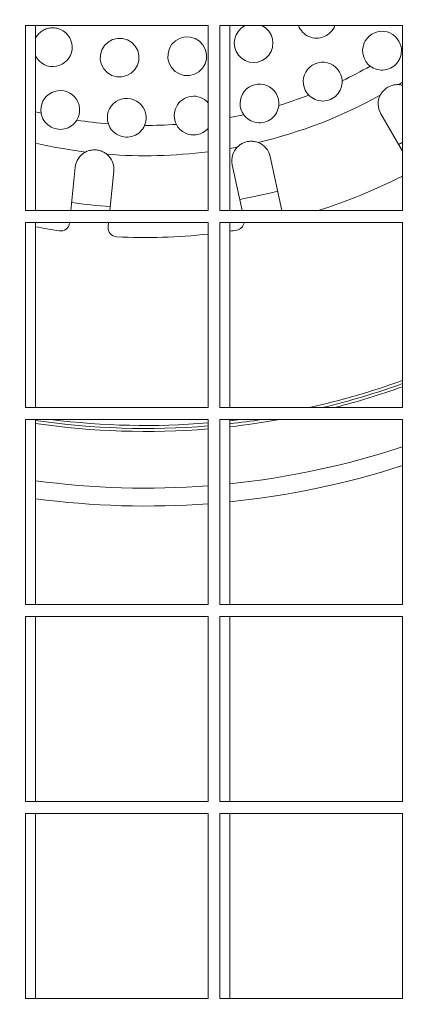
# Model space of a CAD drawing. Header units: metres. Extents: x 1306 to 1412, y -79 to 41.
# Tile 346 of 656: x 1360.8131 to 1360.8787, y -17.185 to -17.02. Entities that reach past the tile are written whole.
import ezdxf

# ---------------------------------------------------------------- set-up
doc = ezdxf.new("R2010")
doc.units = ezdxf.units.M
doc.header["$PDMODE"] = 65
doc.linetypes.add('AUSGEZOGEN', pattern=[0])
for name, color, linetype, lineweight in [('XR$3$Maßlinie 1_50', 7, 'AUSGEZOGEN', 25), ('XR$4$Möblierung', 4, 'AUSGEZOGEN', 13), ('XR$4$Text 1_100', 3, 'AUSGEZOGEN', 18)]:
    doc.layers.add(name, color=color, linetype=linetype, lineweight=lineweight)
doc.styles.add('ARIAL', font='arial.ttf')
doc.dimstyles.new('DIMSTYLE_11', dxfattribs={"dimtxt": 0.15, "dimasz": 0.03000000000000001, "dimexe": 0, "dimexo": 0, "dimgap": 0.075, "dimtad": 2, "dimrnd": 0.005, "dimzin": 4, "dimdsep": 46, "dimtxsty": 'ARIAL', "dimblk1": 'ALL_ML_STRICH', "dimblk2": 'ALL_ML_STRICH', "dimsah": 1, "dimcen": 0, "dimclrd": 3, "dimclre": 3, "dimclrt": 3, "dimadec": 0, "dimazin": 0, "dimtfac": 1, "dimtdec": 0, "dimtix": 1, "dimtmove": 2, "dimatfit": 3, "dimfxl": 0, "dimtzin": 0, "dimlwd": 0, "dimlwe": 25, "dimarcsym": 0})
doc.dimstyles.new('DIMSTYLE_12', dxfattribs={"dimtxt": 0.15, "dimasz": 0.03000000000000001, "dimexe": 0, "dimexo": 0, "dimgap": 0.075, "dimtad": 2, "dimdec": 3, "dimrnd": 0.005, "dimzin": 4, "dimdsep": 46, "dimtxsty": 'ARIAL', "dimblk1": 'ALL_ML_STRICH', "dimblk2": 'ALL_ML_STRICH', "dimsah": 1, "dimcen": 0, "dimclrd": 3, "dimclre": 3, "dimclrt": 3, "dimadec": 0, "dimazin": 0, "dimtfac": 1, "dimtdec": 0, "dimtix": 1, "dimtmove": 2, "dimatfit": 3, "dimfxl": 0, "dimtzin": 0, "dimlwd": 0, "dimlwe": 25, "dimarcsym": 0})
doc.dimstyles.new('DIMSTYLE_24', dxfattribs={"dimtxt": 0.225, "dimasz": 0.15, "dimexe": 0, "dimexo": 0, "dimgap": 0.1125, "dimtad": 2, "dimrnd": 0.005, "dimzin": 4, "dimdsep": 46, "dimtxsty": 'ARIAL', "dimblk1": 'ALL_ML_STRICH', "dimblk2": 'ALL_ML_STRICH', "dimsah": 1, "dimcen": 0, "dimclrd": 3, "dimclre": 3, "dimclrt": 3, "dimadec": 0, "dimazin": 0, "dimtfac": 1, "dimtdec": 0, "dimtix": 1, "dimtmove": 2, "dimatfit": 3, "dimfxl": 0, "dimtzin": 0, "dimlwd": 0, "dimlwe": 25, "dimarcsym": 0})
doc.dimstyles.new('DIMSTYLE_6', dxfattribs={"dimtxt": 0.15, "dimasz": 0.15, "dimexe": 0, "dimexo": 0, "dimgap": 0.075, "dimtad": 2, "dimrnd": 0.005, "dimzin": 4, "dimdsep": 46, "dimtxsty": 'ARIAL', "dimblk1": 'ALL_ML_STRICH', "dimblk2": 'ALL_ML_STRICH', "dimsah": 1, "dimcen": 0, "dimclrd": 3, "dimclre": 3, "dimclrt": 3, "dimadec": 0, "dimazin": 0, "dimtfac": 1, "dimtdec": 0, "dimtix": 1, "dimtmove": 2, "dimatfit": 3, "dimfxl": 0, "dimtzin": 0, "dimlwd": 0, "dimlwe": 25, "dimarcsym": 0})

# ---------------------------------------------------------------- blocks, each defined once
blk = doc.blocks.new('ALL_ML_STRICH')
at = {"color": 0, "linetype": 'ByBlock', "lineweight": -2}
for p, q in [((0, -0.5), (0, 0.5)), ((-0.3, -0.3), (0.3, 0.3)), ((-1, 0), (0.5, 0))]:
    blk.add_line(p, q, dxfattribs=at)
blk = doc.blocks.new('*D765')
at = {"layer": 'DEFPOINTS', "color": 3, "linetype": 'AUSGEZOGEN', "lineweight": 25, "transparency": 33554687}
for p in [(1342.770147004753, -10.15909497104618), (1342.770147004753, -20.11080697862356), (1361.060147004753, -20.30015715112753)]:
    blk.add_point(p, dxfattribs=at)
at = {"layer": 'XR$3$Maßlinie 1_50', "color": 3, "linetype": 'AUSGEZOGEN', "lineweight": -2, "transparency": 33554687}
for p, q in [((1342.770147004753, -10.20909497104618), (1342.770147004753, -10.15909497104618)), ((1342.770147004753, -10.15909497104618), (1361.060147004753, -10.15909497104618)), ((1361.060147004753, -10.20909497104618), (1361.060147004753, -10.15909497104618))]:
    blk.add_line(p, q, dxfattribs=at)
at = {"layer": 'XR$3$Maßlinie 1_50', "color": 3, "linetype": 'AUSGEZOGEN', "lineweight": 25, "transparency": 33554687, "xscale": 0.03000000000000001, "yscale": 0.03000000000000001, "zscale": 0.03000000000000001, "rotation": 180}
blk.add_blockref('ALL_ML_STRICH', (1342.770147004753, -10.15909497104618), dxfattribs=at)
at = {"layer": 'XR$3$Maßlinie 1_50', "color": 3, "linetype": 'AUSGEZOGEN', "lineweight": 25, "transparency": 33554687, "xscale": 0.03000000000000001, "yscale": 0.03000000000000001, "zscale": 0.03000000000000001}
blk.add_blockref('ALL_ML_STRICH', (1361.060147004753, -10.15909497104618), dxfattribs=at)
at = {"layer": 'XR$3$Maßlinie 1_50', "color": 3, "linetype": 'AUSGEZOGEN', "lineweight": 25, "transparency": 33554687, "insert": (1351.919076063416, -10.03153699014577), "char_height": 0.15, "width": 0.6, "attachment_point": 5, "style": 'ARIAL'}
blk.add_mtext('\\W0.80;\\A1;{\\A1;{18.29\\H0.099000;\\S^ ;}}', dxfattribs=at)
blk = doc.blocks.new('*D782')
at = {"layer": 'DEFPOINTS', "color": 3, "linetype": 'AUSGEZOGEN', "lineweight": 25, "transparency": 33554687}
for p in [(1343.120147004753, -10.95909497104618), (1343.120147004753, -20.11122102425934), (1361.060147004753, -20.50340109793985)]:
    blk.add_point(p, dxfattribs=at)
at = {"layer": 'XR$3$Maßlinie 1_50', "color": 3, "linetype": 'AUSGEZOGEN', "lineweight": -2, "transparency": 33554687}
for p, q in [((1343.120147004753, -11.00909497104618), (1343.120147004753, -10.95909497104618)), ((1343.120147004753, -10.95909497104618), (1361.060147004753, -10.95909497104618)), ((1361.060147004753, -11.00909497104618), (1361.060147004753, -10.95909497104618))]:
    blk.add_line(p, q, dxfattribs=at)
at = {"layer": 'XR$3$Maßlinie 1_50', "color": 3, "linetype": 'AUSGEZOGEN', "lineweight": 25, "transparency": 33554687, "xscale": 0.03000000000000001, "yscale": 0.03000000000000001, "zscale": 0.03000000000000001, "rotation": 180}
blk.add_blockref('ALL_ML_STRICH', (1343.120147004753, -10.95909497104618), dxfattribs=at)
at = {"layer": 'XR$3$Maßlinie 1_50', "color": 3, "linetype": 'AUSGEZOGEN', "lineweight": 25, "transparency": 33554687, "xscale": 0.03000000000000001, "yscale": 0.03000000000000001, "zscale": 0.03000000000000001}
blk.add_blockref('ALL_ML_STRICH', (1361.060147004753, -10.95909497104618), dxfattribs=at)
at = {"layer": 'XR$3$Maßlinie 1_50', "color": 3, "linetype": 'AUSGEZOGEN', "lineweight": 25, "transparency": 33554687, "insert": (1352.094444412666, -10.83153699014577), "char_height": 0.15, "width": 0.6, "attachment_point": 5, "style": 'ARIAL'}
blk.add_mtext('\\W0.80;\\A1;{\\A1;{17.94\\H0.099000;\\S^ ;}}', dxfattribs=at)
blk = doc.blocks.new('*D899')
at = {"layer": 'DEFPOINTS', "color": 3, "linetype": 'AUSGEZOGEN', "lineweight": 25, "transparency": 33554687}
for p in [(1342.770147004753, -8.559094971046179), (1361.240147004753, -14.91824644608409), (1342.770147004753, -18.60157549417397)]:
    blk.add_point(p, dxfattribs=at)
at = {"layer": 'XR$3$Maßlinie 1_50', "color": 3, "linetype": 'AUSGEZOGEN', "lineweight": -2, "transparency": 33554687}
for p, q in [((1342.770147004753, -9.15909497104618), (1342.770147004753, -8.559094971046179)), ((1342.770147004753, -8.559094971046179), (1361.240147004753, -8.559094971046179)), ((1361.240147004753, -9.15909497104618), (1361.240147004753, -8.559094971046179))]:
    blk.add_line(p, q, dxfattribs=at)
at = {"layer": 'XR$3$Maßlinie 1_50', "color": 3, "linetype": 'AUSGEZOGEN', "lineweight": 25, "transparency": 33554687, "xscale": 0.15, "yscale": 0.15, "zscale": 0.15, "rotation": 180}
blk.add_blockref('ALL_ML_STRICH', (1342.770147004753, -8.559094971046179), dxfattribs=at)
at = {"layer": 'XR$3$Maßlinie 1_50', "color": 3, "linetype": 'AUSGEZOGEN', "lineweight": 25, "transparency": 33554687, "xscale": 0.15, "yscale": 0.15, "zscale": 0.15}
blk.add_blockref('ALL_ML_STRICH', (1361.240147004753, -8.559094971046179), dxfattribs=at)
at = {"layer": 'XR$3$Maßlinie 1_50', "color": 3, "linetype": 'AUSGEZOGEN', "lineweight": 25, "transparency": 33554687, "insert": (1352.011101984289, -8.392604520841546), "char_height": 0.225, "width": 0.8999999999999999, "attachment_point": 5, "style": 'ARIAL'}
blk.add_mtext('\\W0.80;\\A1;{\\fArial|i0|b1;\\A1;{18.47\\H0.148500;\\S^ ;}}', dxfattribs=at)
blk = doc.blocks.new('*D929')
at = {"layer": 'DEFPOINTS', "color": 3, "linetype": 'AUSGEZOGEN', "lineweight": 25, "transparency": 33554687}
for p in [(1362.146242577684, -15.15824644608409), (1340.424074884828, -17.54324644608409), (1364.271242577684, -17.54324644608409)]:
    blk.add_point(p, dxfattribs=at)
at = {"layer": 'XR$3$Maßlinie 1_50', "color": 3, "linetype": 'AUSGEZOGEN', "lineweight": -2, "transparency": 33554687}
for p, q in [((1340.474074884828, -15.15824644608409), (1340.424074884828, -15.15824644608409)), ((1340.424074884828, -17.54324644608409), (1340.424074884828, -15.15824644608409)), ((1340.474074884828, -17.54324644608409), (1340.424074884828, -17.54324644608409))]:
    blk.add_line(p, q, dxfattribs=at)
at = {"layer": 'XR$3$Maßlinie 1_50', "color": 3, "linetype": 'AUSGEZOGEN', "lineweight": 25, "transparency": 33554687, "xscale": 0.03000000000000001, "yscale": 0.03000000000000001, "zscale": 0.03000000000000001}
for p, rotation in [((1340.424074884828, -15.15824644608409), 90), ((1340.424074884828, -17.54324644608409), 270)]:
    blk.add_blockref('ALL_ML_STRICH', p, dxfattribs=dict(at, rotation=rotation))
at = {"layer": 'XR$3$Maßlinie 1_50', "color": 3, "linetype": 'AUSGEZOGEN', "lineweight": 25, "transparency": 33554687, "insert": (1340.29641458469, -16.32984057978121), "char_height": 0.15, "width": 0.6, "attachment_point": 5, "rotation": 90, "style": 'ARIAL'}
blk.add_mtext('\\W0.80;\\A1;{\\A1;{2.38\\H0.099000;\\S5^ ;}}', dxfattribs=at)
blk = doc.blocks.new('*D938')
at = {"layer": 'DEFPOINTS', "color": 3, "linetype": 'AUSGEZOGEN', "lineweight": 25, "transparency": 33554687}
for p in [(1364.96914176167, -15.15824644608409), (1338.824074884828, -20.29324644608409), (1364.656959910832, -20.29324644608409)]:
    blk.add_point(p, dxfattribs=at)
at = {"layer": 'XR$3$Maßlinie 1_50', "color": 3, "linetype": 'AUSGEZOGEN', "lineweight": -2, "transparency": 33554687}
for p, q in [((1338.874074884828, -15.15824644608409), (1338.824074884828, -15.15824644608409)), ((1338.824074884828, -20.29324644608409), (1338.824074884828, -15.15824644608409)), ((1338.874074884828, -20.29324644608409), (1338.824074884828, -20.29324644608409))]:
    blk.add_line(p, q, dxfattribs=at)
at = {"layer": 'XR$3$Maßlinie 1_50', "color": 3, "linetype": 'AUSGEZOGEN', "lineweight": 25, "transparency": 33554687, "xscale": 0.03000000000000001, "yscale": 0.03000000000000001, "zscale": 0.03000000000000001}
for p, rotation in [((1338.824074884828, -15.15824644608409), 90), ((1338.824074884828, -20.29324644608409), 270)]:
    blk.add_blockref('ALL_ML_STRICH', p, dxfattribs=dict(at, rotation=rotation))
at = {"layer": 'XR$3$Maßlinie 1_50', "color": 3, "linetype": 'AUSGEZOGEN', "lineweight": 25, "transparency": 33554687, "insert": (1338.696414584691, -17.70484057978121), "char_height": 0.15, "width": 0.6, "attachment_point": 5, "rotation": 90, "style": 'ARIAL'}
blk.add_mtext('\\W0.80;\\A1;{\\A1;{5.13\\H0.099000;\\S5^ ;}}', dxfattribs=at)
blk = doc.blocks.new('*D963')
at = {"layer": 'DEFPOINTS', "color": 3, "linetype": 'AUSGEZOGEN', "lineweight": 25, "transparency": 33554687}
for p in [(1360.315868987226, -16.2182464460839), (1360.170906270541, -17.81824644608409), (1361.000147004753, -17.81824644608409)]:
    blk.add_point(p, dxfattribs=at)
at = {"layer": 'XR$3$Maßlinie 1_50', "color": 3, "linetype": 'AUSGEZOGEN', "lineweight": -2, "transparency": 33554687}
for p, q in [((1360.220906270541, -16.2182464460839), (1360.170906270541, -16.2182464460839)), ((1360.170906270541, -17.81824644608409), (1360.170906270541, -16.2182464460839)), ((1360.220906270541, -17.81824644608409), (1360.170906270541, -17.81824644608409))]:
    blk.add_line(p, q, dxfattribs=at)
at = {"layer": 'XR$3$Maßlinie 1_50', "color": 3, "linetype": 'AUSGEZOGEN', "lineweight": 25, "transparency": 33554687, "xscale": 0.15, "yscale": 0.15, "zscale": 0.15}
for p, rotation in [((1360.170906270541, -16.2182464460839), 90), ((1360.170906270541, -17.81824644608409), 270)]:
    blk.add_blockref('ALL_ML_STRICH', p, dxfattribs=dict(at, rotation=rotation))
at = {"layer": 'XR$3$Maßlinie 1_50', "color": 3, "linetype": 'AUSGEZOGEN', "lineweight": 25, "transparency": 33554687, "insert": (1360.043348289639, -17.00937332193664), "char_height": 0.15, "width": 0.4799999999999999, "attachment_point": 5, "rotation": 90, "style": 'ARIAL'}
blk.add_mtext('\\W0.80;\\A1;{\\A1;{1.60\\H0.099000;\\S^ ;}}', dxfattribs=at)
blk = doc.blocks.new('*D1085')
at = {"layer": 'DEFPOINTS', "color": 3, "linetype": 'AUSGEZOGEN', "lineweight": 25, "transparency": 33554687}
for p in [(1366.101203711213, -15.15824644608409), (1339.624074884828, -17.54324644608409), (1365.92579072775, -17.54324644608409)]:
    blk.add_point(p, dxfattribs=at)
at = {"layer": 'XR$3$Maßlinie 1_50', "color": 3, "linetype": 'AUSGEZOGEN', "lineweight": -2, "transparency": 33554687}
for p, q in [((1339.674074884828, -15.15824644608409), (1339.624074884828, -15.15824644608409)), ((1339.624074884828, -17.54324644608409), (1339.624074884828, -15.15824644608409)), ((1339.674074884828, -17.54324644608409), (1339.624074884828, -17.54324644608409))]:
    blk.add_line(p, q, dxfattribs=at)
at = {"layer": 'XR$3$Maßlinie 1_50', "color": 3, "linetype": 'AUSGEZOGEN', "lineweight": 25, "transparency": 33554687, "xscale": 0.03000000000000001, "yscale": 0.03000000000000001, "zscale": 0.03000000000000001}
for p, rotation in [((1339.624074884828, -15.15824644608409), 90), ((1339.624074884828, -17.54324644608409), 270)]:
    blk.add_blockref('ALL_ML_STRICH', p, dxfattribs=dict(at, rotation=rotation))
at = {"layer": 'XR$3$Maßlinie 1_50', "color": 3, "linetype": 'AUSGEZOGEN', "lineweight": 25, "transparency": 33554687, "insert": (1339.49641458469, -16.3298405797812), "char_height": 0.15, "width": 0.6, "attachment_point": 5, "rotation": 90, "style": 'ARIAL'}
blk.add_mtext('\\W0.80;\\A1;{\\A1;{2.38\\H0.099000;\\S5^ ;}}', dxfattribs=at)
blk = doc.blocks.new('COMPLEXOBJECT_326')
at = {"layer": 'XR$4$Möblierung', "color": 52, "linetype": 'AUSGEZOGEN', "lineweight": 13, "transparency": 33554687}
for p, q in [((1360.814064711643, -17.02099408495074), (1360.814064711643, -17.05199408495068)), ((1360.84464236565, -17.02099408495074), (1360.814064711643, -17.02099408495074)), ((1360.815709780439, -17.05199408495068), (1360.815709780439, -17.02099408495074)), ((1360.84464236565, -17.05199408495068), (1360.84464236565, -17.02099408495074)), ((1360.846615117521, -17.02099408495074), (1360.846615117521, -17.05199408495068)), ((1360.877192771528, -17.02099408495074), (1360.846615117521, -17.02099408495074)), ((1360.848260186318, -17.05199408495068), (1360.848260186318, -17.02099408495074)), ((1360.877192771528, -17.05199408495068), (1360.877192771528, -17.02099408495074)), ((1360.877192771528, -17.04201242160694), (1360.87355711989, -17.0357556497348)), ((1360.850340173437, -17.05199408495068), (1360.848681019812, -17.0442940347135)), ((1360.855035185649, -17.04292488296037), (1360.856989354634, -17.05199408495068)), ((1360.821640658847, -17.05199408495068), (1360.82238393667, -17.04472738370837)), ((1360.828850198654, -17.04538878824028), (1360.828174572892, -17.05199408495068)), ((1360.814064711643, -17.05199408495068), (1360.84464236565, -17.05199408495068)), ((1360.846615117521, -17.05199408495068), (1360.877192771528, -17.05199408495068)), ((1360.814064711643, -17.05399408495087), (1360.814064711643, -17.08499408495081)), ((1360.84464236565, -17.05399408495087), (1360.814064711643, -17.05399408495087)), ((1360.815709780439, -17.08499408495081), (1360.815709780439, -17.05399408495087)), ((1360.821429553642, -17.05405796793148), (1360.821436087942, -17.05399408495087)), ((1360.827970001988, -17.05399408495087), (1360.827895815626, -17.05471937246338)), ((1360.84464236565, -17.08499408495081), (1360.84464236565, -17.05399408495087)), ((1360.846615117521, -17.05399408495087), (1360.846615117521, -17.08499408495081)), ((1360.877192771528, -17.05399408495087), (1360.846615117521, -17.05399408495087)), ((1360.848260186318, -17.08499408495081), (1360.848260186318, -17.05399408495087)), ((1360.877192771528, -17.08499408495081), (1360.877192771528, -17.05399408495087)), ((1360.814064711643, -17.08499408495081), (1360.84464236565, -17.08499408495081)), ((1360.846615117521, -17.08499408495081), (1360.877192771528, -17.08499408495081)), ((1360.814064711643, -17.08699408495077), (1360.814064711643, -17.11799408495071)), ((1360.84464236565, -17.08699408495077), (1360.814064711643, -17.08699408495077)), ((1360.815709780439, -17.11799408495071), (1360.815709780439, -17.08699408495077)), ((1360.84464236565, -17.11799408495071), (1360.84464236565, -17.08699408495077)), ((1360.846615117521, -17.08699408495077), (1360.846615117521, -17.11799408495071)), ((1360.877192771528, -17.08699408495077), (1360.846615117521, -17.08699408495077)), ((1360.848260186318, -17.11799408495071), (1360.848260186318, -17.08699408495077)), ((1360.877192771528, -17.11799408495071), (1360.877192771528, -17.08699408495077)), ((1360.814064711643, -17.11799408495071), (1360.84464236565, -17.11799408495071)), ((1360.846615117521, -17.11799408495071), (1360.877192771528, -17.11799408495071)), ((1360.814064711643, -17.11999408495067), (1360.814064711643, -17.15099408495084)), ((1360.84464236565, -17.11999408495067), (1360.814064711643, -17.11999408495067)), ((1360.815709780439, -17.15099408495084), (1360.815709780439, -17.11999408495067)), ((1360.84464236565, -17.15099408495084), (1360.84464236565, -17.11999408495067)), ((1360.846615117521, -17.11999408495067), (1360.846615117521, -17.15099408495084)), ((1360.877192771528, -17.11999408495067), (1360.846615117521, -17.11999408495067)), ((1360.848260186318, -17.15099408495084), (1360.848260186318, -17.11999408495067)), ((1360.877192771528, -17.15099408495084), (1360.877192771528, -17.11999408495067)), ((1360.814064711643, -17.15099408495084), (1360.84464236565, -17.15099408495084)), ((1360.846615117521, -17.15099408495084), (1360.877192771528, -17.15099408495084)), ((1360.814064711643, -17.1529940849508), (1360.814064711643, -17.18399408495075)), ((1360.84464236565, -17.1529940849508), (1360.814064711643, -17.1529940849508)), ((1360.815709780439, -17.18399408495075), (1360.815709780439, -17.1529940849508)), ((1360.84464236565, -17.18399408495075), (1360.84464236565, -17.1529940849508)), ((1360.846615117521, -17.1529940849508), (1360.846615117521, -17.18399408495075)), ((1360.877192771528, -17.1529940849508), (1360.846615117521, -17.1529940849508)), ((1360.848260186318, -17.18399408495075), (1360.848260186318, -17.1529940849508)), ((1360.877192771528, -17.18399408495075), (1360.877192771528, -17.1529940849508)), ((1360.814064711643, -17.18399408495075), (1360.84464236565, -17.18399408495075)), ((1360.846615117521, -17.18399408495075), (1360.877192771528, -17.18399408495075))]:
    blk.add_line(p, q, dxfattribs=at)
for points in [[(1360.815709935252, -17.02315116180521), (1360.815805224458, -17.02297559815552), (1360.815912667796, -17.02280363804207), (1360.81603175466, -17.02263669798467), (1360.816161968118, -17.02247620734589), (1360.816302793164, -17.02232359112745), (1360.816453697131, -17.0221802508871), (1360.816613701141, -17.02204716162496), (1360.816781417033, -17.02192485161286), (1360.816955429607, -17.02181385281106), (1360.817134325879, -17.02171468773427), (1360.817316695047, -17.02162787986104), (1360.817501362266, -17.02155386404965), (1360.817692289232, -17.02149117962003), (1360.817890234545, -17.02143965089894), (1360.81809370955, -17.02139995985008), (1360.818301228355, -17.02137277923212), (1360.818511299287, -17.02135879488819), (1360.818722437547, -17.0213586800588), (1360.8189331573, -17.02137279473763), (1360.819141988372, -17.02140058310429), (1360.819347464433, -17.0214413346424), (1360.819548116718, -17.02149433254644), (1360.819742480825, -17.0215588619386), (1360.819929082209, -17.02163421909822)], [(1360.853657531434, -17.0209941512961), (1360.854271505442, -17.02137798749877), (1360.854794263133, -17.02189799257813), (1360.855180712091, -17.02251147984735), (1360.855416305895, -17.02317468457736), (1360.855504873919, -17.02389858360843), (1360.855427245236, -17.02462881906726), (1360.855197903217, -17.02530497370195), (1360.8548184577, -17.02592251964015), (1360.854296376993, -17.0264543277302), (1360.853672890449, -17.02684984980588), (1360.852994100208, -17.02708995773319), (1360.852254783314, -17.02717584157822), (1360.851514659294, -17.0270895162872), (1360.850837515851, -17.02685034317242), (1360.850225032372, -17.02646301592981), (1360.849705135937, -17.02594024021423), (1360.849322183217, -17.02532534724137), (1360.849089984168, -17.02466071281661), (1360.849005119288, -17.02393594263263), (1360.849086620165, -17.02320623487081), (1360.84931932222, -17.02253177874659), (1360.849702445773, -17.02191543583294), (1360.85022757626, -17.02138638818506), (1360.850852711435, -17.02099442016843)], [(1360.86585787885, -17.02099402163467), (1360.865731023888, -17.02128358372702), (1360.865572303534, -17.0215651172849), (1360.865382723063, -17.02183529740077), (1360.865164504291, -17.02208801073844), (1360.864920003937, -17.0223172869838), (1360.864653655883, -17.02251926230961), (1360.864371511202, -17.02269171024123), (1360.864079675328, -17.02283247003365), (1360.86377915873, -17.02294133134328), (1360.863462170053, -17.02302132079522), (1360.863133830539, -17.02307032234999), (1360.862800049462, -17.02308591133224), (1360.8624667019, -17.02306620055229), (1360.862139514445, -17.0230127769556), (1360.861824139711, -17.02292863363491), (1360.86152624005, -17.02281678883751), (1360.861242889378, -17.02267640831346), (1360.860968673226, -17.02250515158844), (1360.860709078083, -17.02230530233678), (1360.860469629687, -17.02207916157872), (1360.860255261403, -17.02182959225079), (1360.860068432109, -17.02156174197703), (1360.859910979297, -17.02128133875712), (1360.859784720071, -17.02099408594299)], [(1360.819929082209, -17.02163421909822), (1360.820380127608, -17.02187870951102), (1360.820798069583, -17.02219926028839), (1360.821159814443, -17.02258552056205), (1360.821450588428, -17.02301951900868), (1360.821662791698, -17.02347724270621), (1360.821800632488, -17.02396524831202), (1360.821862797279, -17.02448069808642), (1360.821840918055, -17.02500176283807), (1360.821737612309, -17.02550695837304), (1360.821563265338, -17.02597542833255), (1360.821314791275, -17.02641540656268), (1360.820992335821, -17.02682313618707), (1360.820604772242, -17.02717633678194), (1360.820168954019, -17.02746077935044), (1360.81970689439, -17.02766812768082), (1360.819210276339, -17.02780112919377), (1360.818684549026, -17.02785603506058), (1360.818153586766, -17.02782330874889), (1360.817641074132, -17.02770676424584), (1360.817168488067, -17.02751685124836), (1360.816724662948, -17.02724919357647), (1360.816320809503, -17.02690837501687), (1360.815978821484, -17.02650584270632), (1360.815710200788, -17.02606254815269)], [(1360.871801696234, -17.02777219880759), (1360.871409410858, -17.02742032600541), (1360.871080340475, -17.02701002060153), (1360.870824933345, -17.02656178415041), (1360.870647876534, -17.0260912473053), (1360.870543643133, -17.02558240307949), (1360.870521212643, -17.02505288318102), (1360.87058690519, -17.02452580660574), (1360.870732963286, -17.02402437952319), (1360.870954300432, -17.02356041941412), (1360.871257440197, -17.02312260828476), (1360.871634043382, -17.02273426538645), (1360.872069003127, -17.02241570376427), (1360.872537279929, -17.02217716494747), (1360.873033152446, -17.02201997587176), (1360.873561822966, -17.02194188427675), (1360.874099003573, -17.02195207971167), (1360.874620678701, -17.02204943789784), (1360.875103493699, -17.02222173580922), (1360.875551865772, -17.02246886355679), (1360.875966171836, -17.02279093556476), (1360.876324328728, -17.02317804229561), (1360.876612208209, -17.02361290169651), (1360.876822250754, -17.0240726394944), (1360.876958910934, -17.02456535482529)], [(1360.876958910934, -17.02456535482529), (1360.877004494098, -17.02488336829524), (1360.877018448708, -17.02520541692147), (1360.877000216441, -17.02552918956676), (1360.876949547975, -17.02585083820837), (1360.876866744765, -17.02616642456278), (1360.876752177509, -17.02647337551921), (1360.876607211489, -17.02676736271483), (1360.87643327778, -17.02704539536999), (1360.87623156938, -17.02730522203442), (1360.876004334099, -17.02754360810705), (1360.875754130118, -17.02775778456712), (1360.875483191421, -17.02794575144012), (1360.875194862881, -17.02810516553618), (1360.874891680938, -17.02823464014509), (1360.874577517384, -17.02833258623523), (1360.874255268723, -17.02839822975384), (1360.873928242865, -17.02843096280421), (1360.873601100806, -17.0284305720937), (1360.873276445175, -17.02839742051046), (1360.872956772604, -17.02833188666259), (1360.872646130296, -17.02823494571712), (1360.87234878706, -17.0281084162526), (1360.872066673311, -17.02795369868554), (1360.871801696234, -17.02777219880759)], [(1360.861503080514, -17.0326414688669), (1360.861167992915, -17.03223428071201), (1360.860906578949, -17.03178789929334), (1360.860723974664, -17.03132007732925), (1360.86061405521, -17.03081480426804), (1360.860584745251, -17.03028773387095), (1360.860643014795, -17.0297615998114), (1360.860781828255, -17.02925916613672), (1360.860994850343, -17.02879467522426), (1360.861289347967, -17.02835506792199), (1360.861658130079, -17.02796172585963), (1360.862087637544, -17.02763603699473), (1360.862553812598, -17.02738886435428), (1360.863046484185, -17.02722365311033), (1360.863574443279, -17.02713707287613), (1360.864113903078, -17.02713854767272), (1360.864640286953, -17.02722880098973), (1360.86512966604, -17.02739583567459), (1360.865581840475, -17.02763742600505), (1360.866001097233, -17.02795505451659), (1360.86636504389, -17.02833863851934), (1360.866658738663, -17.02877127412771), (1360.866874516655, -17.02922948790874), (1360.867015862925, -17.02971854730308), (1360.867080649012, -17.03023908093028)], [(1360.850593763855, -17.03592141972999), (1360.850326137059, -17.03547633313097), (1360.850137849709, -17.03501030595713), (1360.850022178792, -17.03450812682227), (1360.849986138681, -17.03398314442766), (1360.85003714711, -17.03345781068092), (1360.850168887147, -17.03295451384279), (1360.850373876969, -17.03248951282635), (1360.850659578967, -17.03204878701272), (1360.851020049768, -17.03165122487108), (1360.851443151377, -17.03131896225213), (1360.851906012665, -17.03106352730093), (1360.852394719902, -17.03089011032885), (1360.852920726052, -17.03079474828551), (1360.853461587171, -17.03078677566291), (1360.853992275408, -17.03086896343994), (1360.854488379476, -17.0310298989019), (1360.854944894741, -17.03126531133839), (1360.855369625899, -17.03157797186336), (1360.855740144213, -17.03195779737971), (1360.856040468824, -17.03238830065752), (1360.856262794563, -17.03284561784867), (1360.85640927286, -17.03333126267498), (1360.856480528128, -17.03384924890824), (1360.856467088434, -17.03437716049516)], [(1360.867080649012, -17.03023908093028), (1360.867078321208, -17.03056033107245), (1360.867044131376, -17.03088080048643), (1360.866977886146, -17.03119813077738), (1360.866879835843, -17.03150869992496), (1360.866750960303, -17.0318083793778), (1360.866591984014, -17.03209476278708), (1360.866404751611, -17.03236399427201), (1360.866191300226, -17.03261303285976), (1360.865953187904, -17.03283985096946), (1360.86569291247, -17.03304175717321), (1360.865413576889, -17.03321625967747), (1360.865117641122, -17.03336175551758), (1360.864808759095, -17.03347642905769), (1360.864489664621, -17.03355927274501), (1360.864164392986, -17.03360930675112), (1360.863835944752, -17.03362619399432), (1360.86350769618, -17.03360982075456), (1360.863184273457, -17.03356067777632), (1360.862868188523, -17.03347951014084), (1360.862561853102, -17.03336706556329), (1360.862269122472, -17.03322490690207), (1360.861993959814, -17.03305547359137), (1360.861738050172, -17.03286043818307), (1360.861503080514, -17.0326414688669)], [(1360.873461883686, -17.03266614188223), (1360.873535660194, -17.03252746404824), (1360.873616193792, -17.03239228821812), (1360.873703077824, -17.03226131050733), (1360.873796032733, -17.03213489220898), (1360.873894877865, -17.03201322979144), (1360.873999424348, -17.03189652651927), (1360.874109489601, -17.03178498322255), (1360.874224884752, -17.03167880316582), (1360.87434542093, -17.03157818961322), (1360.874470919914, -17.03148334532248), (1360.874600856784, -17.03139467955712), (1360.874734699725, -17.03131254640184), (1360.874872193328, -17.03123705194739), (1360.875013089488, -17.03116832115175), (1360.875157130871, -17.03110646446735), (1360.875304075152, -17.03105159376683), (1360.875453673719, -17.03100382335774), (1360.875605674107, -17.03096327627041), (1360.87575942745, -17.03093013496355), (1360.875914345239, -17.03090450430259), (1360.876070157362, -17.03088640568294), (1360.876226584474, -17.03087584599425), (1360.876383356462, -17.03087284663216), (1360.876540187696, -17.03087741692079)], [(1360.816673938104, -17.03567920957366), (1360.816625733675, -17.03515569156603), (1360.816663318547, -17.03463048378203), (1360.816782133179, -17.03412542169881), (1360.816972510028, -17.03365959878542), (1360.817240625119, -17.03321923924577), (1360.817583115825, -17.03281663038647), (1360.817990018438, -17.03247410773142), (1360.818441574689, -17.03220432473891), (1360.818918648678, -17.03201470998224), (1360.819435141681, -17.03190115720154), (1360.819974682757, -17.0318718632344), (1360.820511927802, -17.0319341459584), (1360.821021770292, -17.03207943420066), (1360.821489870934, -17.03230027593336), (1360.821928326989, -17.03260155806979), (1360.822315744, -17.0329739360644), (1360.822633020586, -17.03340187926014), (1360.822871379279, -17.03386056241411), (1360.823030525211, -17.03434322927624), (1360.823114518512, -17.03485906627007), (1360.823114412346, -17.03538623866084), (1360.823029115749, -17.03590260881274), (1360.822868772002, -17.03638638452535), (1360.822635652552, -17.03683621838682)], [(1360.839317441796, -17.03753878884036), (1360.839166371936, -17.03719512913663), (1360.83905597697, -17.03683376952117), (1360.838986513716, -17.0364531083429), (1360.838962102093, -17.03606233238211), (1360.838986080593, -17.03567062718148), (1360.839056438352, -17.03528710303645), (1360.839168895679, -17.03492083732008), (1360.839320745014, -17.03457742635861), (1360.839517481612, -17.03424556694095), (1360.839757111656, -17.0339320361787), (1360.840036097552, -17.03364710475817), (1360.840348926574, -17.03339910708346), (1360.84068604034, -17.03319238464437), (1360.841037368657, -17.03303079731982), (1360.841406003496, -17.03291328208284), (1360.841796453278, -17.03283857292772), (1360.842198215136, -17.03281117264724), (1360.842600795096, -17.03283487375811), (1360.842993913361, -17.03290742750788), (1360.843367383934, -17.03302357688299), (1360.843715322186, -17.03317993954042), (1360.844048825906, -17.03338092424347), (1360.844361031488, -17.03362348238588), (1360.844642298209, -17.03390331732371)], [(1360.827926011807, -17.03745744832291), (1360.827802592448, -17.03695798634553), (1360.827758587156, -17.03643489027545), (1360.827800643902, -17.03591063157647), (1360.827923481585, -17.03540702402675), (1360.828118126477, -17.03494226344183), (1360.828391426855, -17.03450212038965), (1360.828739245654, -17.03410113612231), (1360.829151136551, -17.03376168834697), (1360.829606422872, -17.03349610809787), (1360.830087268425, -17.03331136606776), (1360.83060733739, -17.03320330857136), (1360.831147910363, -17.03318066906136), (1360.831683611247, -17.03324944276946), (1360.832189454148, -17.03339995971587), (1360.832653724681, -17.03362553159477), (1360.83308766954, -17.03393046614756), (1360.833469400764, -17.03430500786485), (1360.833780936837, -17.03473329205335), (1360.834013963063, -17.0351907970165), (1360.834169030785, -17.03567327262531), (1360.834249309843, -17.03618869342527), (1360.834245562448, -17.03671512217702), (1360.834157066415, -17.03723052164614), (1360.833993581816, -17.03771298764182)], [(1360.856467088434, -17.03437716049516), (1360.856416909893, -17.03469447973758), (1360.856335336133, -17.03500629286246), (1360.856222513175, -17.03531024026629), (1360.856079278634, -17.03560270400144), (1360.855907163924, -17.03587984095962), (1360.855707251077, -17.03613935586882), (1360.85548201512, -17.03637762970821), (1360.855233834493, -17.03659206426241), (1360.854964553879, -17.03678086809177), (1360.854677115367, -17.03694171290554), (1360.854374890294, -17.03707263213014), (1360.854060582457, -17.0371723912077), (1360.853738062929, -17.03723974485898), (1360.853410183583, -17.03727410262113), (1360.853081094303, -17.03727509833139), (1360.852753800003, -17.03724284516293), (1360.852431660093, -17.03717772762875), (1360.852119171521, -17.03708093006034), (1360.851818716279, -17.03695356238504), (1360.851532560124, -17.0367967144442), (1360.851264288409, -17.03661251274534), (1360.851017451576, -17.03640396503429), (1360.850793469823, -17.03617296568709), (1360.850593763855, -17.03592141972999)], [(1360.822635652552, -17.03683621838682), (1360.822452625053, -17.03710052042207), (1360.822243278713, -17.03734661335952), (1360.822009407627, -17.0375716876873), (1360.821753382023, -17.03777292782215), (1360.82147753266, -17.03794807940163), (1360.821185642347, -17.03809458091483), (1360.820880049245, -17.03821120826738), (1360.820562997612, -17.03829680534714), (1360.820238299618, -17.03835003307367), (1360.819909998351, -17.03837016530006), (1360.819580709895, -17.03835695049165), (1360.819254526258, -17.0383104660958), (1360.818934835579, -17.03823122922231), (1360.818624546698, -17.03811993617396), (1360.818327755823, -17.03797812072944), (1360.818046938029, -17.03780712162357), (1360.817784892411, -17.03760867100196), (1360.817545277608, -17.03738582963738), (1360.817329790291, -17.03714067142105), (1360.817139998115, -17.03687516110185), (1360.816978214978, -17.03659281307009), (1360.816846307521, -17.03629781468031), (1360.816744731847, -17.03599250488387), (1360.816673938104, -17.03567920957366)], [(1360.833993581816, -17.03771298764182), (1360.833852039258, -17.03800152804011), (1360.833681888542, -17.03827583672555), (1360.833484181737, -17.03853330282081), (1360.833261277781, -17.03877024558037), (1360.833014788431, -17.03898450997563), (1360.83274735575, -17.03917338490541), (1360.83246237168, -17.03933434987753), (1360.832162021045, -17.03946607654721), (1360.831848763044, -17.03956717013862), (1360.831526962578, -17.03963604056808), (1360.831199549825, -17.03967203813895), (1360.830869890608, -17.03967469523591), (1360.830541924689, -17.03964398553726), (1360.830218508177, -17.03958017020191), (1360.829903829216, -17.03948413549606), (1360.829600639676, -17.03935686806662), (1360.829311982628, -17.03919968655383), (1360.829041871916, -17.03901506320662), (1360.828792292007, -17.0388047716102), (1360.828565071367, -17.03857053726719), (1360.828363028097, -17.03831545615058), (1360.828188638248, -17.03804342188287), (1360.828042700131, -17.03775667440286), (1360.827926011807, -17.03745744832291)], [(1360.844642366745, -17.03821888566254), (1360.84445987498, -17.03840838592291), (1360.84426226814, -17.03858281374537), (1360.844051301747, -17.0387405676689), (1360.843828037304, -17.03888084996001), (1360.843593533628, -17.0390028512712), (1360.843349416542, -17.03910556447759), (1360.843097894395, -17.0391880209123), (1360.842840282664, -17.03924978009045), (1360.842578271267, -17.03929037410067), (1360.84231407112, -17.03930947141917), (1360.842049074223, -17.03930698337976), (1360.84178524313, -17.03928292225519), (1360.841524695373, -17.03923755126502), (1360.841268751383, -17.03917116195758), (1360.84101904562, -17.03908418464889), (1360.840778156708, -17.03897764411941), (1360.840547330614, -17.03885233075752), (1360.840327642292, -17.03870898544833), (1360.840120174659, -17.03854833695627), (1360.839926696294, -17.03837183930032), (1360.83974909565, -17.03818153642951), (1360.839587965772, -17.03797854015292), (1360.839443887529, -17.03776393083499), (1360.839317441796, -17.03753878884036)], [(1360.849545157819, -17.04132630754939), (1360.849658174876, -17.04121721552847), (1360.849776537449, -17.04111354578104), (1360.849899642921, -17.0410158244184), (1360.850027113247, -17.04092431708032), (1360.850158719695, -17.04083915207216), (1360.85029421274, -17.04076046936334), (1360.850433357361, -17.0406883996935), (1360.850575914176, -17.04062307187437), (1360.850721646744, -17.04056463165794), (1360.850870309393, -17.04051321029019), (1360.851021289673, -17.04046903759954), (1360.851173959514, -17.04043228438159), (1360.851328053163, -17.04040297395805), (1360.851483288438, -17.04038114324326), (1360.851639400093, -17.04036682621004), (1360.851796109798, -17.04036005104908), (1360.851953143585, -17.04036084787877), (1360.852110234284, -17.04036925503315), (1360.852266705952, -17.04038524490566), (1360.852421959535, -17.04040874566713), (1360.85257574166, -17.04043968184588), (1360.852727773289, -17.04047797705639), (1360.852877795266, -17.04052356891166), (1360.853025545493, -17.04057637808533)], [(1360.824122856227, -17.04217194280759), (1360.824263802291, -17.04210322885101), (1360.824408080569, -17.04204132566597), (1360.824555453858, -17.04198636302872), (1360.824705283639, -17.04193860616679), (1360.82485697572, -17.04189821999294), (1360.825010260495, -17.04186523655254), (1360.825164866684, -17.04183969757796), (1360.825320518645, -17.04182164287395), (1360.825476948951, -17.04181110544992), (1360.825633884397, -17.04180813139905), (1360.825791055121, -17.04181274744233), (1360.825947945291, -17.04182497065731), (1360.82610378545, -17.04184473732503), (1360.826258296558, -17.04187197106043), (1360.826411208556, -17.04190660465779), (1360.826562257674, -17.04194856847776), (1360.826711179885, -17.04199778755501), (1360.826857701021, -17.04205419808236), (1360.827001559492, -17.04211773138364), (1360.827142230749, -17.04218817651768), (1360.827279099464, -17.0422652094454), (1360.827411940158, -17.0423486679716), (1360.827540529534, -17.04243839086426), (1360.827664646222, -17.04253421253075)]]:
    blk.add_lwpolyline(points, dxfattribs=at)
for points in [[(1360.842452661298, -17.02314610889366), (1360.843173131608, -17.02358492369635), (1360.843766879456, -17.02420762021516), (1360.844167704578, -17.02493992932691), (1360.844367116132, -17.02574784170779), (1360.844352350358, -17.0266015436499), (1360.844123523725, -17.02740542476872), (1360.843695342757, -17.02812457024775), (1360.843076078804, -17.02872768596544), (1360.842334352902, -17.0291410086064), (1360.84151081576, -17.02934673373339), (1360.840639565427, -17.0293295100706), (1360.839825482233, -17.02909152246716), (1360.839105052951, -17.02865276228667), (1360.83851132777, -17.02803013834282), (1360.838110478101, -17.02729789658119), (1360.837911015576, -17.02649003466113), (1360.837925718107, -17.02563630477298), (1360.838154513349, -17.02483234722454), (1360.83858269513, -17.02411312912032), (1360.8392019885, -17.02350995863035), (1360.839943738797, -17.02309661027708), (1360.840767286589, -17.02289088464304), (1360.841638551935, -17.02290810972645), (1360.842452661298, -17.02314610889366)], [(1360.831124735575, -17.02337544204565), (1360.831847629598, -17.02381619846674), (1360.832442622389, -17.02444204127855), (1360.832842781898, -17.02517700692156), (1360.83304035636, -17.0259873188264), (1360.833022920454, -17.02684067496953), (1360.832792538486, -17.02764184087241), (1360.832364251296, -17.02835794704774), (1360.831746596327, -17.02895817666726), (1360.831007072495, -17.029370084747), (1360.830185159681, -17.02957580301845), (1360.829313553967, -17.02955914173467), (1360.828497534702, -17.0293208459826), (1360.827774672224, -17.02888012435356), (1360.827179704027, -17.02825434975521), (1360.826779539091, -17.02751944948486), (1360.826581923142, -17.026709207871), (1360.826599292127, -17.0258558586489), (1360.826829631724, -17.02505463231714), (1360.827257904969, -17.02433845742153), (1360.827875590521, -17.0237381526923), (1360.828615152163, -17.02332620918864), (1360.829437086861, -17.02312047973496), (1360.830308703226, -17.0231371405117), (1360.831124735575, -17.02337544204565)]]:
    blk.add_lwpolyline(points, close=True, dxfattribs=at)
for centre, radius, start, end in [((1360.834164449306, -16.9614940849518), 0.07621909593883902, 304.1572688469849, 304.3699842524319), ((1360.834164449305, -16.96149408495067), 0.07621909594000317, 295.5858402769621, 299.5908748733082), ((1360.834164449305, -16.96149408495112), 0.08130036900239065, 301.4144211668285, 301.9548790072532), ((1360.876367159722, -17.03412280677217), 0.00325, 75.28362352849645, 86.94813308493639), ((1360.834164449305, -16.96149408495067), 0.08130036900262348, 283.4144211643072, 298.9051511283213), ((1360.834164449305, -16.96149408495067), 0.07621909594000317, 287.0144116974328, 291.0194462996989), ((1360.876367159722, -17.03412280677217), 0.00325, 153.3714392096, 210.1597861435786), ((1360.834164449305, -16.96149408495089), 0.07621909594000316, 255.9879132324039, 256.7337320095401), ((1360.834164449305, -16.96149408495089), 0.07621909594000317, 280.6574640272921, 282.4480177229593), ((1360.834164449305, -16.96149408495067), 0.07621909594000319, 261.3001259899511, 265.3051605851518), ((1360.834164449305, -16.96149408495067), 0.07621909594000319, 269.8715545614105, 273.8765891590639), ((1360.834164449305, -16.96149408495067), 0.08130036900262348, 256.8798593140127, 262.9051511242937), ((1360.851858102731, -17.04360945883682), 0.003250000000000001, 12.15978614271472, 68.94813308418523), ((1360.834164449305, -16.96149408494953), 0.09000000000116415, 298.0903219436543, 298.5608921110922), ((1360.825617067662, -17.04505808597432), 0.003249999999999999, 117.3714391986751, 174.1597861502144), ((1360.834164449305, -16.96149408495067), 0.08130036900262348, 265.414421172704, 277.4048231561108), ((1360.825617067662, -17.04505808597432), 0.00325, 354.1597861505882, 50.94813308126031), ((1360.834164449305, -16.96149408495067), 0.08130036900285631, 279.9843113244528, 280.905151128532), ((1360.851858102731, -17.04360945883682), 0.00325, 135.371439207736, 192.1597861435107), ((1360.834164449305, -16.96149408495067), 0.09499999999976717, 287.7056343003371, 296.9318068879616), ((1360.834164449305, -16.96149408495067), 0.09, 280.0903219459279, 284.229250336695), ((1360.834164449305, -16.96149408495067), 0.09000000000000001, 262.0903219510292, 266.2292503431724), ((1360.819937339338, -17.05390533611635), 0.0015, 261.2477845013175, 354.1597861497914), ((1360.849190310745, -17.05377882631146), 0.0015, 279.2477844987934, 351.7492394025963), ((1360.834164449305, -16.96149408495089), 0.09499999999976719, 258.7985210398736, 261.2477844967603), ((1360.82938802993, -17.05487200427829), 0.0015, 174.1597861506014, 267.0717877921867), ((1360.834164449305, -16.96149408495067), 0.095, 267.0717877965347, 276.3322553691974), ((1360.834164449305, -16.96149408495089), 0.09499999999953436, 278.5328354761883, 279.2477844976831), ((1360.834164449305, -16.96149408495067), 0.1265, 282.5030233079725, 289.8856987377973), ((1360.834164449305, -16.96149408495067), 0.127, 283.482557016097, 289.80412676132), ((1360.834164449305, -16.96149408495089), 0.1274999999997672, 284.3897925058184, 289.7232358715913), ((1360.834164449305, -16.96149408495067), 0.1269999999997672, 261.6446327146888, 274.7324688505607), ((1360.834164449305, -16.96149408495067), 0.1264999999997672, 262.7909360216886, 274.7512171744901), ((1360.834164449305, -16.96149408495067), 0.1274999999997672, 276.3472983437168, 280.1617119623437), ((1360.834164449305, -16.96149408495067), 0.127, 276.3723910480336, 278.8147456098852), ((1360.834164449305, -16.96149408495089), 0.1264999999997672, 276.3976833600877, 277.2090639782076), ((1360.834164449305, -16.96149408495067), 0.1274999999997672, 261.6776317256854, 274.7138680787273), ((1360.834164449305, -16.96149408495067), 0.1369999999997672, 275.9055328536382, 288.3050022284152), ((1360.834164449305, -16.96149408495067), 0.1399999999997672, 275.7785501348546, 287.89931004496), ((1360.834164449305, -16.96149408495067), 0.1369999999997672, 262.2584027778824, 274.3863299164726), ((1360.834164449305, -16.96149408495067), 0.1399999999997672, 262.4252783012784, 274.2921589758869)]:
    blk.add_arc(centre, radius, start, end, dxfattribs=at)
at = {"layer": 'XR$4$Text 1_100', "color": 4, "linetype": 'AUSGEZOGEN', "lineweight": 13, "transparency": 33554687, "insert": (1360.690882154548, -17.51258409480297), "char_height": 0.1, "width": 0.4389621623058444, "attachment_point": 1, "rotation": 89.98109876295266, "line_spacing_factor": 1.204819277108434, "style": 'ARIAL'}
blk.add_mtext('\\A1;{\\fArial|i0|b0;\\H0.100000;\\W0.833333;\\C4;Stiefel-}\\P{\\fArial|i0|b0;\\H0.100000;\\W0.833333;\\C4;wäsche}\\P', dxfattribs=at)

msp = doc.modelspace()

# ---------------------------------------------------------------- block references
at = {"layer": 'XR$4$Möblierung', "color": 52, "linetype": 'AUSGEZOGEN', "lineweight": 13, "transparency": 33554687}
msp.add_blockref('COMPLEXOBJECT_326', (0, 0), dxfattribs=at)

# ---------------------------------------------------------------- dimensions: what is measured, and where the dimension line sits
at = {"layer": 'XR$3$Maßlinie 1_50', "color": 3, "linetype": 'AUSGEZOGEN', "lineweight": 25, "transparency": 33554687}
for base, p1, p2, dimstyle, picture, middle in [((1361.240147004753, -8.559094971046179), (1342.770147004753, -9.15909497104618), (1361.240147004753, -9.15909497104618), 'DIMSTYLE_24', '*D899', (1352.011101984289, -8.392604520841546)), ((1361.060147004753, -10.15909497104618), (1342.770147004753, -10.20909497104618), (1361.060147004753, -10.20909497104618), 'DIMSTYLE_11', '*D765', (1351.919076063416, -10.03153699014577)), ((1361.060147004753, -10.95909497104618), (1343.120147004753, -11.00909497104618), (1361.060147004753, -11.00909497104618), 'DIMSTYLE_11', '*D782', (1352.094444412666, -10.83153699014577))]:
    dim = msp.add_linear_dim(base=base, p1=p1, p2=p2, dimstyle=dimstyle, override={"dimpost": '<>', "dimclrd": 3, "dimclre": 3, "dimclrt": 3, "dimlwd": 0, "dimlwe": 25}, dxfattribs=at)
    dim.commit()
    dim.dimension.update_dxf_attribs({"geometry": picture, "text_midpoint": middle, "dimtype": 160})
for base, p1, p2, dimstyle, picture, middle in [((1338.824074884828, -15.15824644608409), (1338.874074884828, -20.29324644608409), (1338.874074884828, -15.15824644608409), 'DIMSTYLE_12', '*D938', (1338.696414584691, -17.70484057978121)), ((1339.624074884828, -15.15824644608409), (1339.674074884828, -17.54324644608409), (1339.674074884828, -15.15824644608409), 'DIMSTYLE_12', '*D1085', (1339.49641458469, -16.3298405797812)), ((1340.424074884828, -15.15824644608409), (1340.474074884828, -17.54324644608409), (1340.474074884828, -15.15824644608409), 'DIMSTYLE_12', '*D929', (1340.29641458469, -16.32984057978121)), ((1360.170906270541, -16.2182464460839), (1360.220906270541, -17.81824644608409), (1360.220906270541, -16.2182464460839), 'DIMSTYLE_6', '*D963', (1360.043348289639, -17.00937332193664))]:
    dim = msp.add_linear_dim(base=base, p1=p1, p2=p2, angle=90, dimstyle=dimstyle, override={"dimpost": '<>', "dimclrd": 3, "dimclre": 3, "dimclrt": 3, "dimlwd": 0, "dimlwe": 25}, dxfattribs=at)
    dim.commit()
    dim.dimension.update_dxf_attribs({"geometry": picture, "text_midpoint": middle, "dimtype": 160})

doc.saveas('drawing.dxf')
